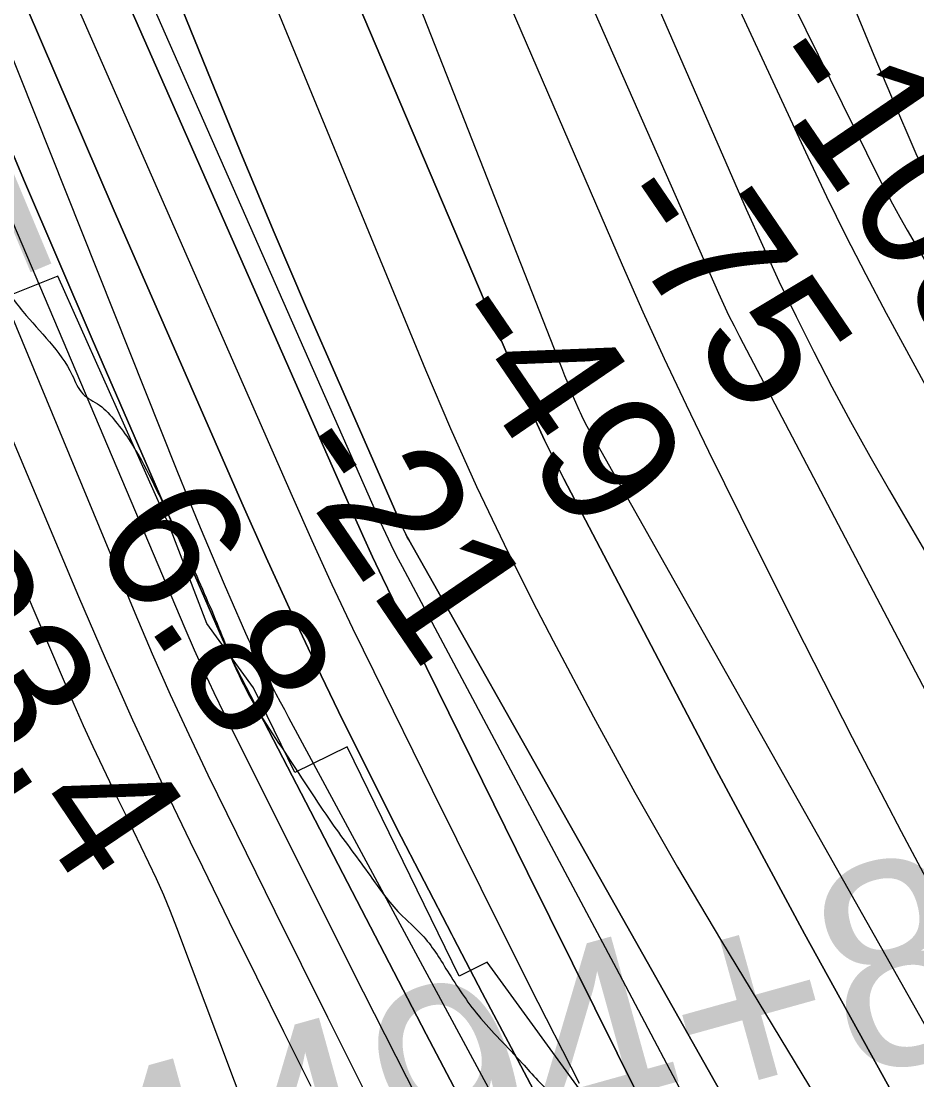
# Model space of a CAD drawing. Extents: x 3297772 to 3335630, y 634068 to 659439.
# Drawn here: x 3312597 to 3313036, y 651834 to 652353 of the extents above; entities that cross this region are included whole.
import ezdxf

# ---------------------------------------------------------------- set-up
doc = ezdxf.new("R2010")
doc.units = 0
for name, color, linetype in [('V-RIVR-EDGE', 7, 'Continuous'), ('V-RIVR-RANG', 7, 'Continuous'), ('V-RRAP-RVMT', 7, 'Continuous'), ('V-RRAP-RVMT-IDEN', 7, 'Continuous'), ('V-SURV-IDEN', 7, 'Continuous'), ('V-TOPO-DPTH', 7, 'Continuous'), ('V-TOPO-MAJR', 7, 'Continuous'), ('V-TOPO-MINR', 7, 'Continuous'), ('V-TOPO-WATR', 7, 'Continuous')]:
    doc.layers.add(name, color=color, linetype=linetype)

msp = doc.modelspace()

# ---------------------------------------------------------------- linework, layer by layer
at = {"layer": 'V-RIVR-EDGE'}
msp.add_spline([(3312883.83, 657641.82), (3312877.43, 657629.14), (3312871.37, 657628.72), (3312863.11, 657617.48), (3312850.09, 657604.96), (3312831.43, 657586.39), (3312812.78, 657572.58), (3312803.23, 657564.38), (3312789.37, 657559.65), (3312783.73, 657554.03), (3312778.95, 657547.98), (3312767.65, 657529.83), (3312766.74, 657514.68), (3312759.36, 657504.74), (3312737.65, 657480.11), (3312721.16, 657463.7), (3312710.73, 657449), (3312699.44, 657435.61), (3312692.93, 657428.27), (3312686.84, 657419.19), (3312681.62, 657408.38), (3312674.62, 657379.82), (3312668.49, 657352.56), (3312668.04, 657345.63), (3312665.88, 657344.77), (3312663.27, 657342.61), (3312660.21, 657327.47), (3312656.72, 657318.82), (3312656.28, 657315.35), (3312656.27, 657312.76), (3312656.25, 657305.4), (3312649.29, 657291.99), (3312642.33, 657278.15), (3312629.29, 657257.84), (3312613.67, 657244.02), (3312607.17, 657238.84), (3312604.13, 657235.39), (3312597.15, 657216.35), (3312589.75, 657199.05), (3312576.29, 657183.07), (3312552.85, 657158.45), (3312535.92, 657141.17), (3312529.84, 657135.12), (3312518.53, 657113.94), (3312495.09, 657088.45), (3312476.43, 657069.45), (3312466.01, 657059.08), (3312458.63, 657050.44), (3312456.42, 657033.99), (3312453.38, 657028.8), (3312435.15, 657010.23), (3312419.52, 656992.52), (3312412.13, 656980.42), (3312408.19, 656963.11), (3312401.64, 656941.04), (3312399.86, 656923.29), (3312398.97, 656910.74), (3312397.64, 656900.79), (3312392.42, 656890.41), (3312371.99, 656858.42), (3312368.08, 656851.5), (3312358.98, 656847.2), (3312355.07, 656842.44), (3312348.1, 656827.31), (3312342.02, 656819.53), (3312329.88, 656810.9), (3312322.93, 656802.69), (3312315.54, 656789.29), (3312314.22, 656780.63), (3312315.05, 656767.21), (3312319.36, 656757.24), (3312322.37, 656750.3), (3312324.96, 656746.4), (3312326.24, 656741.2), (3312321.9, 656736.88), (3312315.4, 656733.87), (3312309.33, 656731.72), (3312293.7, 656712.71), (3312281.09, 656690.66), (3312277.16, 656675.51), (3312275.39, 656662.1), (3312281.85, 656646.93), (3312281.83, 656640), (3312278.34, 656628.75), (3312273.12, 656617.94), (3312258.79, 656602.39), (3312246.2, 656588.13), (3312240.56, 656585.11), (3312233.19, 656580.37), (3312231.01, 656573.45), (3312216.18, 656528.02), (3312209.61, 656496.87), (3312208.27, 656481.72), (3312210.84, 656469.16), (3312213.84, 656459.19), (3312219.03, 656454.85), (3312220.75, 656451.81), (3312220.3, 656445.75), (3312215.52, 656438.4), (3312207.71, 656428.9), (3312199.46, 656418.96), (3312190.79, 656414.65), (3312182.97, 656406.45), (3312174.28, 656392.18), (3312172.95, 656381.36), (3312175.96, 656371.39), (3312180.7, 656362.29), (3312182.83, 656348.43), (3312180.2, 656336.75), (3312175.84, 656322.9), (3312165.83, 656303.44), (3312151.06, 656282.7), (3312142.37, 656268.86), (3312132.8, 656250.7), (3312126.26, 656232.97), (3312123.61, 656213.49), (3312124.38, 656172.36), (3312121.32, 656161.11), (3312110.42, 656131.7), (3312106.94, 656124.78), (3312106.49, 656119.15), (3312106.48, 656114.39), (3312107.78, 656112.65), (3312112.96, 656108.31), (3312112.95, 656104.85), (3312110.35, 656101.82), (3312104.71, 656098.81), (3312099.95, 656098.82), (3312095.18, 656094.93), (3312090.84, 656093.21), (3312087.81, 656093.65), (3312081.75, 656093.67), (3312077.85, 656090.65), (3312073.45, 656063.81), (3312068.16, 656026.59), (3312055.97, 655997.61), (3312045.52, 655975.56), (3312040.29, 655960.85), (3312035.47, 655938.35), (3312031.92, 655901.12), (3312030.13, 655879.05), (3312024.89, 655858.28), (3312021.83, 655848.33), (3312021.82, 655843.56), (3312023.1, 655834.9), (3312020.47, 655821.92), (3312016.98, 655812.4), (3312015.2, 655794.66), (3312007.34, 655765.67), (3312000.79, 655745.33), (3311997.76, 655742.31), (3311991.69, 655741.03), (3311986.48, 655736.71), (3311975.14, 655702.54), (3311969.88, 655673.54), (3311967.68, 655661.86), (3311967.62, 655636.74), (3311969.66, 655587.38), (3311970.07, 655575.69), (3311970.06, 655571.36), (3311972.22, 655571.36), (3311981.75, 655571.33), (3311985.2, 655568.29), (3311986.88, 655544.91), (3311989.45, 655536.24), (3311993.33, 655527.57), (3311994.15, 655510.25), (3311994.94, 655477.35), (3311993.58, 655456.14), (3311993.56, 655445.75), (3311996.13, 655437.08), (3311998.28, 655430.58), (3311999.55, 655418.45), (3312002.14, 655413.68), (3312005.59, 655409.78), (3312006.87, 655402.42), (3312010.72, 655381.62), (3312015.83, 655348.27), (3312020.08, 655316.22), (3312020.88, 655290.68), (3312024.34, 655286.34), (3312024.33, 655282.88), (3312021.72, 655278.55), (3312020.83, 655267.73), (3312020.36, 655251.71), (3312023.75, 655222.7), (3312024.12, 655198.88), (3312027.09, 655174.63), (3312027.92, 655158.18), (3312027.89, 655148.65), (3312033.05, 655134.35), (3312042.51, 655107.92), (3312048.96, 655087.55), (3312050.66, 655075.42), (3312051.93, 655064.16), (3312054.08, 655058.96), (3312054.93, 655053.33), (3312054.48, 655044.24), (3312054.44, 655029.52), (3312054.43, 655026.06), (3312057.46, 655026.05), (3312058.74, 655016.09), (3312058.72, 655009.59), (3312057.85, 655007), (3312058.7, 655000.5), (3312065.62, 654995.72), (3312069.06, 654986.19), (3312073.78, 654969.29), (3312075.04, 654956.3), (3312078.47, 654942.44), (3312077.58, 654930.32), (3312077.53, 654910.83), (3312077.47, 654886.59), (3312076.55, 654866.67), (3312076.51, 654848.49), (3312076.06, 654840.26), (3312077.76, 654829.87), (3312080.34, 654820.77), (3312078.15, 654811.25), (3312075.94, 654795.67), (3312071.58, 654782.69), (3312065.51, 654777.51), (3312055.05, 654751.56), (3312052.43, 654742.04), (3312052.83, 654727.32), (3312052.81, 654718.66), (3312051.92, 654709.57), (3312048.01, 654704.38), (3312044.11, 654701.8), (3312043.64, 654687.51), (3312041.88, 654675.39), (3312043.59, 654669.33), (3312047.46, 654658.06), (3312051.34, 654648.52), (3312056.94, 654638.55), (3312058.22, 654630.32), (3312056.91, 654626), (3312053.87, 654622.54), (3312055.56, 654606.08), (3312057.25, 654588.33), (3312055.9, 654567.55), (3312049.35, 654546.78), (3312038.46, 654520.4), (3312032.36, 654504.4), (3312028.85, 654484.49), (3312027.52, 654473.24), (3312030.9, 654437.29), (3312033.39, 654395.29), (3312033.79, 654380.57), (3312031.62, 654380.57), (3312029.45, 654378.41), (3312029.4, 654358.93), (3312028.5, 654342.91), (3312025.45, 654335.99), (3312021.1, 654326.48), (3312020.22, 654320.42), (3312017.16, 654307.87), (3312011.94, 654300.96), (3312002.83, 654291.89), (3311994.14, 654280.65), (3311985.01, 654266.82), (3311975.01, 654248.66), (3311965.01, 654231.8), (3311959.34, 654213.63), (3311951.92, 654190.7), (3311944.93, 654165.61), (3311941.42, 654144.83), (3311939.64, 654128.38), (3311938.31, 654114.97), (3311937.42, 654105.88), (3311937.39, 654090.72), (3311937.79, 654079.03), (3311943.83, 654068.63), (3311951.59, 654055.62), (3311959.76, 654034.82), (3311962.77, 654023.55), (3311962.74, 654015.33), (3311964.9, 654011.42), (3311970.96, 654011.41), (3311980.48, 654009.65), (3311992.58, 654001.4), (3311999.48, 653987.96), (3312004.63, 653969.33), (3312011.95, 653953.29), (3312017.96, 653932.49), (3312020.08, 653914.74), (3312021.76, 653894.38), (3312019.56, 653878.37), (3312014.29, 653850.67), (3312012.08, 653832.93), (3312009.91, 653827.3), (3312003.79, 653806.1), (3312002.03, 653792.69), (3312001.98, 653774.5), (3312001.97, 653770.61), (3312001.91, 653747.23), (3312003.17, 653728.17), (3312002.71, 653719.52), (3312004.85, 653708.69), (3312015.62, 653687.44), (3312023.82, 653676.17), (3312027.7, 653671.4), (3312028.56, 653667.5), (3312028.98, 653663.17), (3312031.13, 653657.1), (3312034.58, 653652.33), (3312037.17, 653647.13), (3312036.72, 653638.9), (3312035.38, 653625.05), (3312037.1, 653617.69), (3312040.98, 653611.18), (3312040.97, 653607.28), (3312039.22, 653602.53), (3312043.55, 653600.35), (3312043.54, 653595.59), (3312041.35, 653586.07), (3312040.46, 653578.28), (3312040.44, 653569.19), (3312044.3, 653554.02), (3312050.76, 653538.85), (3312058.51, 653521.52), (3312065.4, 653509.38), (3312069.24, 653484.25), (3312070.48, 653461.3), (3312067, 653456.12), (3312066.99, 653450.92), (3312074.76, 653441.81), (3312079.96, 653441.36), (3312080.38, 653437.03), (3312084.67, 653420.14), (3312091.12, 653403.67), (3312098.44, 653386.77), (3312109.65, 653368.12), (3312121.74, 653355.97), (3312125.62, 653349.46), (3312128.2, 653339.5), (3312130.35, 653336.03), (3312138.14, 653334.71), (3312144.18, 653326.04), (3312155.83, 653308.26), (3312169.63, 653287.88), (3312173.5, 653275.74), (3312176.95, 653271.41), (3312179.98, 653271.83), (3312182.58, 653271.39), (3312186.46, 653264.45), (3312198.98, 653249.7), (3312207.62, 653241.02), (3312220.12, 653218.91), (3312235.21, 653193.33), (3312245.1, 653166.89), (3312251.55, 653147.39), (3312254.98, 653135.26), (3312261.89, 653129.18), (3312265.78, 653127.01), (3312270.09, 653117.04), (3312278.69, 653091.91), (3312283.82, 653066.35), (3312289.81, 653037.33), (3312290.63, 653020.87), (3312298.83, 653007.86), (3312313.06, 652986.18), (3312331.2, 652965.79), (3312349.32, 652943.23), (3312366.58, 652917.21), (3312380.37, 652892.06), (3312391.13, 652867.79), (3312399.29, 652837.46), (3312404.42, 652813.21), (3312413.86, 652779.84), (3312426.26, 652716.17), (3312433.53, 652679.35), (3312435.21, 652658.13), (3312432.58, 652646.01), (3312429.96, 652637.36), (3312427.78, 652630.01), (3312427.76, 652621.35), (3312435.5, 652598.38), (3312438.91, 652579.32), (3312438.44, 652564.6), (3312439.24, 652538.19), (3312442.23, 652518.7), (3312447.38, 652503.53), (3312468.06, 652459.75), (3312483.55, 652420.75), (3312498.17, 652381.31), (3312505.93, 652365.71), (3312511.1, 652356.6), (3312510.65, 652348.38), (3312513.66, 652343.61), (3312517.12, 652340.57), (3312519.7, 652334.93), (3312520.12, 652328.44), (3312520.54, 652323.67), (3312524.86, 652318.9), (3312527.42, 652304.61), (3312533.48, 652302.43), (3312534.77, 652300.69), (3312534.76, 652295.06), (3312533.46, 652292.9), (3312539.49, 652282.93), (3312543.36, 652271.23), (3312557.17, 652254.31), (3312567.53, 652240), (3312583.95, 652226.54), (3312597.76, 652210.48), (3312621.93, 652179.25), (3312627.1, 652170.14), (3312635.32, 652164.49), (3312643.09, 652156.68), (3312650.43, 652146.71), (3312660.77, 652128.06), (3312679.29, 652089.05), (3312693.93, 652055.24), (3312706.41, 652026.64), (3312729.27, 651989.78), (3312750.41, 651958.12), (3312768.1, 651933.83), (3312782.77, 651915.18), (3312793.57, 651904.76), (3312806.08, 651886.98), (3312821.18, 651865.29), (3312842.77, 651841.86), (3312858.75, 651825.8), (3312876.91, 651814.5), (3312895.06, 651799.73), (3312904.14, 651794.95), (3312909.31, 651788.01), (3312919.23, 651769.8), (3312923.54, 651761.13), (3312925.69, 651758.96), (3312932.62, 651758.51), (3312939.97, 651754.16), (3312941.26, 651751.56), (3312945.99, 651737.26), (3312947.27, 651729.03), (3312950.29, 651723.83), (3312963.67, 651706.91), (3312981.79, 651681.75)], degree=3, dxfattribs=at)
at = {"layer": 'V-RRAP-RVMT'}
for p, q in [((3312614.91, 652227.84), (3312589.59, 652217.6)), ((3312669.65, 652105.11), (3312614.91, 652227.84)), ((3312688.02, 652057.42), (3312669.65, 652105.11)), ((3312710.9, 652025.88), (3312688.02, 652057.42)), ((3312731.18, 651984.3), (3312710.9, 652025.88)), ((3312756.81, 651996.89), (3312731.18, 651984.3)), ((3312811.79, 651884.54), (3312756.81, 651996.89)), ((3312825.66, 651891.31), (3312811.79, 651884.54)), ((3312903.59, 651784.14), (3312825.66, 651891.31))]:
    msp.add_line(p, q, dxfattribs=at)
at = {"layer": 'V-TOPO-DPTH'}
for points in [[(3312844.52, 651763.04), (3312795.63, 651855.99), (3312702.52, 652035.45), (3312700.73, 652038.97), (3312699, 652042.52), (3312697.34, 652046.1), (3312695.73, 652049.71), (3312631.72, 652196.89), (3312598.51, 652274.25), (3312565.78, 652351.82), (3312533.78, 652429.69), (3312502.26, 652507.76), (3312273.53, 653082.1), (3312263.86, 653107.05), (3312254.5, 653132.12), (3312245.6, 653157.35), (3312237.02, 653182.7), (3312216.79, 653244.28), (3312209.52, 653266.48), (3312202.27, 653288.69), (3312195.07, 653310.92), (3312187.9, 653333.15), (3312180.53, 653355.31), (3311952.44, 654130.84)], [(3312911.52, 651802.24), (3312878.41, 651868.71), (3312845.45, 651935.25), (3312779.3, 652069.44), (3312774.28, 652079.8), (3312769.34, 652090.21), (3312764.54, 652100.67), (3312759.83, 652111.18), (3312317.81, 653113.64), (3312315.58, 653118.79), (3312313.4, 653123.95), (3312311.29, 653129.13), (3312309.21, 653134.34), (3312305.33, 653144.3), (3312305.08, 653145.04), (3312305.01, 653145.28), (3312049.31, 654117.72)], [(3312049.31, 654117.72), (3312305.01, 653145.28), (3312305.08, 653145.04), (3312305.33, 653144.3), (3312309.21, 653134.34), (3312311.29, 653129.13), (3312313.4, 653123.95), (3312315.58, 653118.79), (3312317.81, 653113.64), (3312759.83, 652111.18), (3312764.54, 652100.67), (3312769.34, 652090.21), (3312774.28, 652079.8), (3312779.3, 652069.44), (3312845.45, 651935.25), (3312878.41, 651868.71), (3312911.52, 651802.24)], [(3312371.22, 653107.35), (3312690.18, 652323.7), (3312705.54, 652286.39), (3312721.11, 652249.18), (3312736.99, 652212.1), (3312753.07, 652175.11), (3312784.27, 652104.16), (3312785.62, 652101.28), (3312786.35, 652099.87), (3312787.11, 652098.48), (3312949.83, 651810.77)], [(3312949.83, 651810.77), (3312787.11, 652098.48), (3312786.35, 652099.87), (3312785.62, 652101.28), (3312784.27, 652104.16), (3312753.07, 652175.11), (3312736.99, 652212.1), (3312721.11, 652249.18), (3312705.54, 652286.39), (3312690.18, 652323.7), (3312371.22, 653107.35)], [(3313025.43, 651825.36), (3312981.25, 651905.17), (3312938.1, 651985.57), (3312863.23, 652128.46), (3312858.42, 652137.91), (3312853.77, 652147.43), (3312849.34, 652157.07), (3312845.08, 652166.77), (3312685.01, 652542.98), (3312640.93, 652647.88), (3312597.47, 652753.02)], [(3313025.43, 651825.36), (3312981.25, 651905.17), (3312938.1, 651985.57), (3312863.23, 652128.46), (3312858.42, 652137.91), (3312853.77, 652147.43), (3312849.34, 652157.07), (3312845.08, 652166.77), (3312685.01, 652542.98), (3312640.93, 652647.88), (3312597.47, 652753.02)], [(3312564.52, 652741.42), (3312795.3, 652181.88), (3312807.6, 652153.13), (3312820.38, 652124.61), (3312833.88, 652096.42), (3312847.88, 652068.46), (3312857.95, 652048.96), (3312877.72, 652011.63), (3312898, 651974.58), (3312919.02, 651937.95), (3312940.55, 651901.61), (3313084.23, 651664.61)], [(3312564.52, 652741.42), (3312795.3, 652181.88), (3312807.6, 652153.13), (3312820.38, 652124.61), (3312833.88, 652096.42), (3312847.88, 652068.46), (3312857.95, 652048.96), (3312877.72, 652011.63), (3312898, 651974.58), (3312919.02, 651937.95), (3312940.55, 651901.61), (3313084.23, 651664.61)], [(3312851.63, 651822.59), (3312837.38, 651849.45), (3312823.2, 651876.34), (3312809.06, 651903.25), (3312808.17, 651904.95), (3312794.61, 651931.08), (3312781.17, 651957.28), (3312767.93, 651983.57), (3312754.81, 652009.93), (3312741.98, 652036.42), (3312729.39, 652063.02), (3312717.16, 652089.8), (3312705.17, 652116.69), (3312642.06, 652260.92), (3312599.31, 652360.26), (3312557.39, 652459.94), (3312516.69, 652560.13), (3312476.8, 652660.65)], [(3312476.8, 652660.65), (3312516.69, 652560.13), (3312557.39, 652459.94), (3312599.31, 652360.26), (3312642.06, 652260.92), (3312705.17, 652116.69), (3312717.16, 652089.8), (3312729.39, 652063.02), (3312741.98, 652036.42), (3312754.81, 652009.93), (3312767.93, 651983.57), (3312781.17, 651957.28), (3312794.61, 651931.08), (3312808.17, 651904.95), (3312809.06, 651903.25), (3312823.2, 651876.34), (3312837.38, 651849.45), (3312851.63, 651822.59)]]:
    msp.add_lwpolyline(points, dxfattribs=at)
at = {"layer": 'V-TOPO-MAJR'}
for points in [[(3311880.87, 654121.72), (3312148.05, 653171.61), (3312161.57, 653141.82), (3312175.03, 653111.99), (3312188.42, 653082.14), (3312201.76, 653052.26), (3312278.97, 652878.71), (3312330.53, 652761.89), (3312381.63, 652644.87), (3312432.04, 652527.55), (3312482, 652410.03), (3312625.05, 652070.7), (3312638.14, 652040.37), (3312651.57, 652010.19), (3312665.49, 651980.24), (3312679.76, 651950.44), (3312685.8, 651938.07), (3312699.03, 651911.14), (3312712.31, 651884.23), (3312725.67, 651857.37), (3312739.09, 651830.53)], [(3313056.6, 651831.99), (3312877.88, 652148.31), (3312876.47, 652150.83), (3312874.71, 652154.02), (3312872.73, 652157.82), (3312871.37, 652160.72), (3312870.94, 652161.7), (3312868.51, 652167.39), (3312866.89, 652171.23), (3312865.29, 652175.08), (3312863.73, 652178.94), (3312862.19, 652182.81), (3312479.78, 653155.2)], [(3312735.31, 652911.59), (3312885.38, 652558.05), (3312907.05, 652508.22), (3312929.29, 652458.65), (3312952.38, 652409.48), (3312976.05, 652360.56), (3313017.69, 652276.37), (3313021.03, 652269.79), (3313024.47, 652263.25), (3313028.05, 652256.8), (3313031.71, 652250.39), (3313193.7, 651974.54), (3313237.42, 651901.45), (3313281.91, 651828.84)]]:
    msp.add_lwpolyline(points, dxfattribs=at)
at = {"layer": 'V-TOPO-MINR'}
for points in [[(3311952.44, 654130.84), (3312180.53, 653355.31), (3312187.9, 653333.15), (3312195.07, 653310.92), (3312202.27, 653288.69), (3312209.52, 653266.48), (3312216.79, 653244.28), (3312237.02, 653182.7), (3312245.6, 653157.35), (3312254.5, 653132.12), (3312263.86, 653107.05), (3312273.53, 653082.1), (3312502.26, 652507.76), (3312533.78, 652429.69), (3312565.78, 652351.82), (3312598.51, 652274.25), (3312631.72, 652196.89), (3312695.73, 652049.71), (3312697.34, 652046.1), (3312699, 652042.52), (3312700.73, 652038.97), (3312702.52, 652035.45), (3312795.63, 651855.99), (3312844.52, 651763.04)], [(3312049.31, 654117.72), (3312305.01, 653145.28), (3312305.08, 653145.04), (3312305.33, 653144.3), (3312309.21, 653134.34), (3312311.29, 653129.13), (3312313.4, 653123.95), (3312315.58, 653118.79), (3312317.81, 653113.64), (3312759.83, 652111.18), (3312764.54, 652100.67), (3312769.34, 652090.21), (3312774.28, 652079.8), (3312779.3, 652069.44), (3312845.45, 651935.25), (3312878.41, 651868.71), (3312911.52, 651802.24)], [(3311944.28, 654111.47), (3312192.83, 653252.57), (3312196.99, 653240.48), (3312200.99, 653228.33), (3312204.99, 653216.18), (3312208.98, 653204.03), (3312212.98, 653191.87), (3312219.65, 653171.56), (3312227.18, 653149.33), (3312234.97, 653127.19), (3312243.16, 653105.19), (3312251.62, 653083.29), (3312320.13, 652910.52), (3312363.43, 652802.47), (3312407.25, 652694.62), (3312451.83, 652587.09), (3312496.93, 652479.78), (3312677.13, 652055.24), (3312681.77, 652044.6), (3312686.53, 652034.02), (3312691.49, 652023.53), (3312696.58, 652013.1), (3312759.51, 651887.17), (3312796.56, 651814.03)], [(3312039.44, 654105.8), (3312210.31, 653448.04), (3312227, 653389.99), (3312295.26, 653150.9), (3312296.46, 653146.9), (3312297.73, 653142.93), (3312299.12, 653139), (3312300.58, 653135.1), (3312364.69, 652970.58), (3312398.81, 652884.66), (3312433.65, 652799.04), (3312469.57, 652713.87), (3312506.21, 652629), (3312729.88, 652119.82), (3312739.56, 652098.19), (3312749.42, 652076.64), (3312759.57, 652055.23), (3312769.91, 652033.9), (3312798.63, 651975.63), (3312822.44, 651927.67), (3312846.42, 651879.8), (3312870.67, 651832.06)], [(3312680.03, 653217.52), (3312990.63, 652398.14), (3312998.65, 652377.41), (3313006.86, 652356.76), (3313015.34, 652336.22), (3313024.02, 652315.75), (3313035.98, 652288.04), (3313038.88, 652281.52), (3313041.87, 652275.04), (3313045.01, 652268.63), (3313048.24, 652262.27), (3313051.61, 652255.98), (3313055.09, 652249.75), (3313058.72, 652243.6), (3313062.46, 652237.52), (3313105.66, 652169.04), (3313131.04, 652128.75), (3313156.41, 652088.45), (3313181.73, 652048.11), (3313207.03, 652007.76), (3313410.76, 651682.46)], [(3312371.22, 653107.35), (3312690.18, 652323.7), (3312705.54, 652286.39), (3312721.11, 652249.18), (3312736.99, 652212.1), (3312753.07, 652175.11), (3312784.27, 652104.16), (3312785.62, 652101.28), (3312786.35, 652099.87), (3312787.11, 652098.48), (3312949.83, 651810.77)], [(3312285.41, 653105.31), (3312673.29, 652132.47), (3312678.95, 652118.47), (3312684.7, 652104.51), (3312690.58, 652090.61), (3312696.54, 652076.74), (3312705.4, 652056.42), (3312707.03, 652052.75), (3312708.69, 652049.1), (3312710.41, 652045.47), (3312712.16, 652041.86), (3312713.95, 652038.27), (3312715.76, 652034.69), (3312717.61, 652031.12), (3312719.48, 652027.57), (3312719.84, 652026.88), (3312721.91, 652022.99), (3312723.99, 652019.11), (3312726.07, 652015.23), (3312728.16, 652011.35), (3312850.68, 651784.49)], [(3312145.38, 653074.82), (3312513.58, 652266.7), (3312533.79, 652221.97), (3312553.8, 652177.15), (3312573.52, 652132.2), (3312593.05, 652087.17), (3312622.81, 652017.93), (3312627.39, 652007.49), (3312632.07, 651997.09), (3312636.9, 651986.77), (3312641.83, 651976.49), (3312644.19, 651971.67), (3312648.01, 651963.83), (3312651.83, 651955.99), (3312655.64, 651948.15), (3312659.43, 651940.3), (3312663.12, 651932.4), (3312666.66, 651924.44), (3312669.98, 651916.39), (3312673.16, 651908.28), (3312715.38, 651796.24)], [(3312276.51, 652968.65), (3312652.6, 652062.7), (3312661.15, 652042.64), (3312669.95, 652022.7), (3312679.12, 652002.93), (3312688.55, 651983.27), (3312721.43, 651916.3), (3312747.16, 651864.41), (3312773.15, 651812.64)], [(3312597.47, 652753.02), (3312640.93, 652647.88), (3312685.01, 652542.98), (3312845.08, 652166.77), (3312849.34, 652157.07), (3312853.77, 652147.43), (3312858.42, 652137.91), (3312863.23, 652128.46), (3312938.1, 651985.57), (3312981.25, 651905.17), (3313025.43, 651825.36)], [(3312564.52, 652741.42), (3312795.3, 652181.88), (3312807.6, 652153.13), (3312820.38, 652124.61), (3312833.88, 652096.42), (3312847.88, 652068.46), (3312857.95, 652048.96), (3312877.72, 652011.63), (3312898, 651974.58), (3312919.02, 651937.95), (3312940.55, 651901.61), (3313084.23, 651664.61)], [(3313098.53, 651825.77), (3313069.2, 651879.93), (3313053.27, 651909.51), (3313028.9, 651955.33), (3313004.85, 652001.32), (3312981.28, 652047.56), (3312958.03, 652093.96), (3312934.34, 652141.88), (3312923.36, 652164.53), (3312912.6, 652187.29), (3312902.2, 652210.21), (3312892.03, 652233.24), (3312678.38, 652727.1)], [(3312755.07, 652713.94), (3312952.78, 652260.66), (3312960.68, 652242.99), (3312968.79, 652225.42), (3312977.22, 652207.99), (3312985.85, 652190.67), (3312994.8, 652173.51), (3313003.93, 652156.45), (3313013.37, 652139.55), (3313022.99, 652122.76), (3313045.95, 652083.51), (3313067.13, 652047.13), (3313088.2, 652010.69), (3313109.12, 651974.17), (3313129.94, 651937.58), (3313222.19, 651774.69)], [(3312517.4, 652691.58), (3312566.41, 652577.53), (3312616.03, 652463.74), (3312773.1, 652107.37), (3312775.63, 652101.79), (3312778.24, 652096.25), (3312780.98, 652090.77), (3312783.81, 652085.34), (3312888.83, 651888.42), (3312932.23, 651806.29)], [(3312729.4, 652695.22), (3312763.57, 652617.31), (3312939.16, 652219.47), (3312941.6, 652214.09), (3312944.11, 652208.75), (3312946.73, 652203.46), (3312949.42, 652198.21), (3313039.26, 652027.17), (3313086.98, 651936.45), (3313134.77, 651845.77), (3313182.66, 651755.14)], [(3312808.55, 652668.87), (3312855.41, 652562.96), (3312903.38, 652457.51), (3312982.89, 652286.25), (3312992.11, 652266.89), (3313001.56, 652247.65), (3313011.38, 652228.59), (3313021.44, 652209.65), (3313068.65, 652122.81), (3313102.8, 652060.71), (3313137.36, 651998.84), (3313172.52, 651937.32), (3313208.08, 651876.02), (3313424.67, 651506.94)]]:
    msp.add_lwpolyline(points, dxfattribs=at)
at = {"layer": 'V-TOPO-WATR'}
msp.add_lwpolyline([(3312476.8, 652660.65), (3312516.69, 652560.13), (3312557.39, 652459.94), (3312599.31, 652360.26), (3312642.06, 652260.92), (3312705.17, 652116.69), (3312717.16, 652089.8), (3312729.39, 652063.02), (3312741.98, 652036.42), (3312754.81, 652009.93), (3312767.93, 651983.57), (3312781.17, 651957.28), (3312794.61, 651931.08), (3312808.17, 651904.95), (3312809.06, 651903.25), (3312823.2, 651876.34), (3312837.38, 651849.45), (3312851.63, 651822.59)], dxfattribs=at)

# ---------------------------------------------------------------- texts
at = {"layer": 'V-RIVR-RANG'}
for s, rotation, p in [('-108', 304.2882, (3312955.14, 652331.22)), ('-75', 304.2882, (3312880.7, 652262.89)), ('-49', 304.2882, (3312799.28, 652204.8)), ('-21', 304.2882, (3312722.46, 652139.95)), ('6.8', 304.0083, (3312629.85, 652099.01)), ('33.4', 304.0083, (3312528.5, 652070.43))]:
    msp.add_text(s, height=67, rotation=rotation, dxfattribs=at).set_placement(p)
at = {"layer": 'V-RRAP-RVMT-IDEN'}
msp.add_text('REVET.', height=100, rotation=292.715, dxfattribs=at).set_placement((3312348.51, 652603.82))
at = {"layer": 'V-SURV-IDEN'}
msp.add_text('4494+83.2', height=100, rotation=15.5369, dxfattribs=at).set_placement((3312642.77, 651732.41))

doc.saveas('drawing.dxf')
